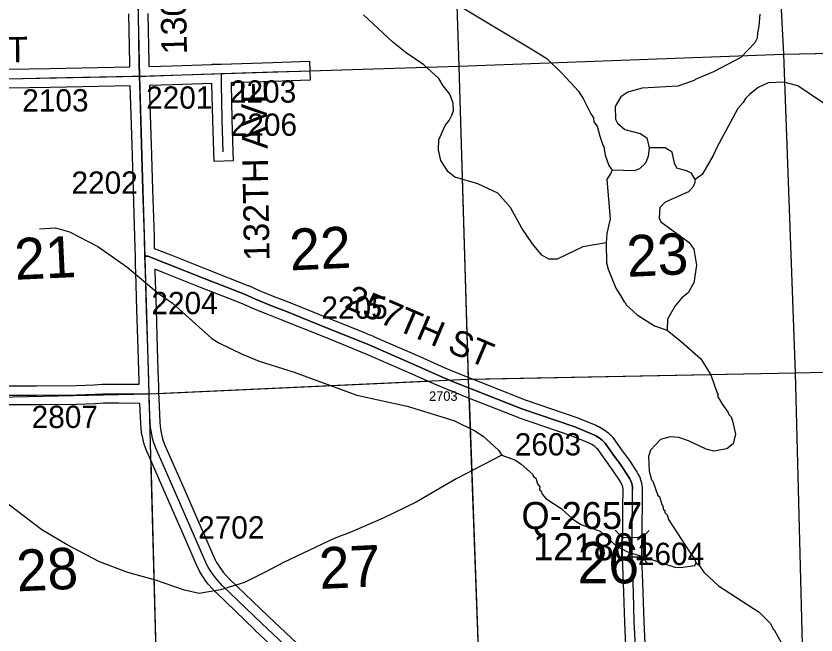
# Model space of a CAD drawing. Extents: x 128.7 to 185.5, y -21.4 to 12.6.
# Drawn here: x 136.849 to 139.361, y -12.39 to -10.447 of the extents above; entities that cross this region are included whole.
import ezdxf

# ---------------------------------------------------------------- set-up
doc = ezdxf.new("R2010")
doc.units = 0
for name, color, linetype in [('tdCoHydroRiver', 7, 'Continuous'), ('tdCoSecRdNmbr', 7, 'Continuous'), ('tdCoSecRdTxt', 7, 'Continuous'), ('tdCoSecRteBand', 7, 'Continuous'), ('tdCoSecRteCL', 7, 'Continuous'), ('tdCoSectLine', 7, 'Continuous'), ('tdCoSectLinePart', 7, 'Continuous'), ('tdCoSectNmbr', 7, 'Continuous'), ('tdCoStrucSec', 7, 'Continuous'), ('tdCoStrucSecCoName', 7, 'Continuous'), ('tdCoStrucSecFHWANum', 7, 'Continuous'), ('tdCoSurfAsphalt', 7, 'Continuous'), ('tdCoSurfGravel', 7, 'Continuous')]:
    doc.layers.add(name, color=color, linetype=linetype)

msp = doc.modelspace()

# ---------------------------------------------------------------- linework, layer by layer
at = {"layer": 'tdCoHydroRiver'}
for points in [[(138.2416, -10.4156), (138.4716, -10.5536), (138.5151, -10.5807), (138.5639, -10.6281), (138.6146, -10.6833), (138.6212, -10.6941), (138.6295, -10.7065), (138.6531, -10.7547), (138.6614, -10.7671), (138.6633, -10.7796), (138.6732, -10.7935), (138.6821, -10.8248), (138.6909, -10.8529), (138.6942, -10.8576), (138.6982, -10.8843), (138.7102, -10.917), (138.7201, -10.9309)], [(138.702, -11.1588), (138.6282, -11.1721), (138.5474, -11.2109), (138.5221, -11.2102), (138.4996, -11.1982), (138.4701, -11.1628), (138.437, -11.1134), (138.4018, -11.0482), (138.361, -11.0037), (138.2985, -10.9741), (138.2268, -10.9527), (138.2058, -10.9359), (138.1826, -10.9004), (138.1752, -10.8675), (138.1758, -10.8359), (138.1965, -10.791), (138.2087, -10.7749), (138.2176, -10.7588), (138.2219, -10.7445), (138.2212, -10.7208), (138.2108, -10.6928), (138.1895, -10.6666), (138.1761, -10.6433), (138.129, -10.6006), (138.0742, -10.5629), (138.0321, -10.5295), (137.9395, -10.444)], [(139.1846, -10.4414), (139.1811, -10.4794), (139.177, -10.5), (139.1759, -10.5174), (139.1685, -10.5319), (139.1242, -10.5774), (139.0388, -10.6227), (138.9811, -10.6466), (138.9781, -10.6499), (138.9265, -10.6673), (138.8147, -10.6739), (138.7693, -10.6864), (138.7477, -10.7012), (138.7297, -10.7318), (138.7309, -10.7712), (138.7376, -10.7836), (138.7603, -10.8034), (138.8081, -10.8161), (138.829, -10.8297), (138.8363, -10.861), (138.834, -10.8879), (138.8252, -10.9087), (138.8068, -10.9267), (138.7896, -10.9335), (138.7201, -10.9309), (138.7172, -10.9389), (138.7037, -10.9599), (138.7139, -11.0842), (138.7042, -11.1303), (138.702, -11.1588), (138.7024, -11.2219), (138.7077, -11.2422), (138.7317, -11.3015), (138.7466, -11.3247), (138.7583, -11.3448), (138.7615, -11.3463), (138.7649, -11.3541), (138.799, -11.3846), (138.8537, -11.4192), (138.8936, -11.4337), (138.9373, -11.4686), (138.999, -11.5235), (139.0306, -11.573), (139.0497, -11.6308), (139.053, -11.6339), (139.0516, -11.6403), (139.0666, -11.6666), (139.0847, -11.6913), (139.0865, -11.6976), (139.0946, -11.7052), (139.0982, -11.7177), (139.1074, -11.76), (139.1005, -11.7902), (139.0804, -11.8051), (139.0396, -11.8127), (139.0158, -11.8071), (138.9597, -11.7804), (138.9294, -11.7703), (138.9025, -11.768), (138.8728, -11.7768), (138.8406, -11.8094), (138.835, -11.8301), (138.8364, -11.8758), (138.8436, -11.9024), (138.8484, -11.907), (138.864, -11.9523), (138.8689, -11.9553), (138.876, -11.9803), (138.8792, -11.9834), (138.8811, -11.9944), (138.886, -11.9989), (138.8862, -12.0052), (138.8928, -12.0129), (138.8979, -12.027), (138.9659, -12.1322), (138.9791, -12.1507), (138.9843, -12.1647), (138.9923, -12.1692), (139.0088, -12.1924), (139.0544, -12.2352), (139.1816, -12.318), (139.2175, -12.3532), (139.2259, -12.3718), (139.2291, -12.3733), (139.2525, -12.4152)], [(139.3843, -10.7208), (139.3037, -10.6665), (139.2592, -10.6553), (139.2103, -10.6568), (139.1792, -10.672), (139.1515, -10.6934), (139.1392, -10.7064), (139.1317, -10.7192), (139.1149, -10.7371), (139.0568, -10.8463), (139.0508, -10.8559), (139.0375, -10.8847), (139.003, -10.9442), (138.9815, -10.9607), (138.9787, -10.9734), (138.9743, -10.9846), (138.9606, -10.9992), (138.8874, -11.0315), (138.8705, -11.0478), (138.8684, -11.081), (138.8735, -11.0934), (138.9624, -11.1585), (138.9772, -11.1786), (138.9851, -11.2288), (138.9774, -11.2843), (138.9594, -11.3164), (138.9394, -11.3313), (138.9181, -11.3572), (138.8941, -11.399), (138.8936, -11.4337)], [(138.9815, -10.9607), (138.9698, -10.9405), (138.9538, -10.9331), (138.9235, -10.9246), (138.9167, -10.909), (138.9093, -10.8745), (138.8868, -10.861), (138.8363, -10.861)], [(136.922, -11.1149), (136.9724, -11.1117), (137.017, -11.1245), (137.1052, -11.1707), (137.1971, -11.2341), (137.296, -11.3179), (137.3396, -11.3481), (137.463, -11.4594), (137.4855, -11.4729), (137.5592, -11.5085), (137.612, -11.5305), (137.722, -11.565), (137.9183, -11.6377), (138.0772, -11.6722), (138.2238, -11.7166), (138.2896, -11.7493), (138.3153, -11.7658), (138.364, -11.8101), (138.374, -11.8255), (138.4171, -11.8416), (138.4348, -11.8536), (138.4706, -11.8856), (138.4739, -11.8919), (138.4804, -11.898), (138.4857, -11.9152), (138.4939, -11.9244), (138.4926, -11.9339), (138.4974, -11.9369), (138.5009, -11.9478), (138.5124, -11.9617), (138.5607, -11.9933), (138.5964, -12.0253), (138.6223, -12.0435), (138.6829, -12.0637), (138.7332, -12.1095), (138.7669, -12.1273), (138.92, -12.1778), (138.9421, -12.1771), (138.9798, -12.1712), (138.9843, -12.1647)], [(138.374, -11.8255), (138.2311, -11.8994), (138.1056, -11.9728), (138.0014, -12.0234), (137.9002, -12.0676), (137.8471, -12.0866), (137.6885, -12.1626), (137.6311, -12.1928), (137.5658, -12.2248), (137.4907, -12.2476), (137.4232, -12.2592), (137.3772, -12.2496), (137.2862, -12.2177), (137.2002, -12.1936), (137.1108, -12.1601), (137.0097, -12.1064), (136.9293, -12.06), (136.8016, -11.963), (136.7326, -11.9257)]]:
    msp.add_lwpolyline(points, dxfattribs=at)
at = {"layer": 'tdCoSecRteBand'}
for points in [[(136.8243, -10.6141), (136.9544, -10.6119), (137.2058, -10.6066), (137.2055, -10.5962), (137.2055, -10.5961), (137.2055, -10.5959), (137.2028, -10.4405)], [(137.2627, -10.4393), (137.2655, -10.5947), (137.2657, -10.6053), (137.2657, -10.6054), (137.3393, -10.6033), (137.4634, -10.5992), (137.4634, -10.5985), (137.493, -10.5982), (137.6551, -10.5929), (137.6551, -10.5929), (137.6552, -10.5929), (137.74, -10.5902), (137.77, -10.5892), (137.7719, -10.6492), (137.7419, -10.6502), (137.6571, -10.6529), (137.5246, -10.6572), (137.5239, -10.6572), (137.524, -10.6611), (137.5262, -10.7713), (137.5294, -10.8722), (137.5304, -10.9022), (137.4704, -10.9041), (137.4694, -10.8741), (137.4662, -10.773), (137.4662, -10.7728), (137.4662, -10.7727), (137.464, -10.6622), (137.464, -10.662), (137.464, -10.6619), (137.464, -10.6592), (137.3412, -10.6632), (137.3411, -10.6632), (137.3411, -10.6632), (137.2674, -10.6654), (137.2682, -10.6949), (137.2728, -10.8502), (137.2728, -10.8502), (137.2728, -10.8503), (137.277, -10.9922), (137.282, -11.1382), (137.282, -11.1383), (137.282, -11.1384), (137.2829, -11.1765), (137.3345, -11.1972), (137.4503, -11.243), (137.5768, -11.2926), (137.5776, -11.2929), (137.5784, -11.2933), (137.612, -11.3087), (137.6614, -11.3286), (137.7031, -11.3445), (137.7033, -11.3446), (137.7035, -11.3447), (137.8404, -11.3997), (137.8404, -11.3997), (137.8405, -11.3997), (137.9477, -11.4431), (137.9478, -11.4432), (137.9478, -11.4432), (137.9708, -11.4525), (137.9711, -11.4527), (137.9714, -11.4528), (138.1167, -11.5162), (138.1168, -11.5162), (138.1169, -11.5163), (138.1946, -11.551), (138.2359, -11.5685), (138.289, -11.5895), (138.4469, -11.6514), (138.6125, -11.7082), (138.6135, -11.7085), (138.6145, -11.7089), (138.6688, -11.7318), (138.6746, -11.7341), (138.6754, -11.7345), (138.6762, -11.7349), (138.6819, -11.7376), (138.6827, -11.738), (138.6835, -11.7385), (138.689, -11.7416), (138.6898, -11.742), (138.6906, -11.7425), (138.6959, -11.7459), (138.6967, -11.7464), (138.6974, -11.747), (138.7025, -11.7507), (138.7032, -11.7512), (138.7039, -11.7518), (138.7088, -11.7559), (138.7095, -11.7564), (138.7101, -11.7571), (138.7147, -11.7614), (138.7154, -11.762), (138.716, -11.7627), (138.7204, -11.7673), (138.7218, -11.7688), (138.723, -11.7705), (138.747, -11.8044), (138.7706, -11.8368), (138.771, -11.8373), (138.7714, -11.8378), (138.798, -11.878), (138.7984, -11.8787), (138.7989, -11.8794), (138.8016, -11.8841), (138.8021, -11.8851), (138.8026, -11.886), (138.805, -11.8909), (138.8055, -11.8918), (138.8059, -11.8928), (138.808, -11.8979), (138.8084, -11.8989), (138.8087, -11.8999), (138.8104, -11.905), (138.8107, -11.9061), (138.811, -11.9071), (138.8123, -11.9124), (138.8125, -11.9134), (138.8127, -11.9145), (138.8137, -11.9198), (138.8138, -11.9209), (138.814, -11.9219), (138.8145, -11.9273), (138.8146, -11.9284), (138.8146, -11.9295), (138.8147, -11.932), (138.8148, -11.9349), (138.8148, -11.9355), (138.8148, -11.9361), (138.8143, -11.9852), (138.8143, -11.9852), (138.8143, -11.9853), (138.8136, -12.0382), (138.8131, -12.1442), (138.817, -12.2548), (138.817, -12.2549), (138.817, -12.2549), (138.82, -12.3479), (138.8244, -12.4413)], [(136.8033, -11.6077), (136.9126, -11.6075), (137.0379, -11.6065), (137.0943, -11.6046), (137.1188, -11.6027), (137.12, -11.6026), (137.1211, -11.6026), (137.1719, -11.6026), (137.172, -11.6026), (137.1721, -11.6026), (137.2356, -11.6029), (137.2353, -11.5931), (137.2321, -11.4918), (137.2321, -11.4918), (137.2321, -11.4917), (137.2284, -11.3699), (137.2247, -11.2511), (137.2247, -11.251), (137.2247, -11.2509), (137.2242, -11.2316), (137.2242, -11.2314), (137.2241, -11.2314), (137.2235, -11.2015), (137.2228, -11.1716), (137.222, -11.14), (137.2171, -10.9942), (137.2171, -10.9941), (137.2171, -10.9941), (137.2129, -10.852), (137.2082, -10.6967), (137.2082, -10.6966), (137.2082, -10.6966), (137.2074, -10.6666), (136.9556, -10.6719), (136.9556, -10.6719), (136.9555, -10.6719), (136.8253, -10.6741)], [(138.7645, -12.4442), (138.76, -12.3505), (138.76, -12.3503), (138.76, -12.3501), (138.757, -12.2569), (138.7531, -12.1457), (138.7531, -12.1451), (138.7531, -12.1445), (138.7536, -12.0378), (138.7536, -12.0376), (138.7536, -12.0375), (138.7543, -11.9845), (138.7548, -11.9361), (138.7547, -11.9338), (138.7547, -11.9323), (138.7544, -11.9291), (138.7538, -11.9258), (138.753, -11.9226), (138.752, -11.9195), (138.7507, -11.9165), (138.7493, -11.9135), (138.7475, -11.9105), (138.7217, -11.8715), (138.6984, -11.8395), (138.6983, -11.8394), (138.6982, -11.8392), (138.6752, -11.8069), (138.6729, -11.8045), (138.6697, -11.8014), (138.6662, -11.7985), (138.6626, -11.7959), (138.6589, -11.7934), (138.6549, -11.7912), (138.6509, -11.7893), (138.6459, -11.7872), (138.6458, -11.7872), (138.6457, -11.7871), (138.5921, -11.7646), (138.4269, -11.708), (138.4263, -11.7077), (138.4257, -11.7075), (138.2671, -11.6454), (138.267, -11.6453), (138.267, -11.6453), (138.2135, -11.6241), (138.2131, -11.624), (138.2128, -11.6238), (138.1709, -11.6061), (138.1706, -11.606), (138.1704, -11.6059), (138.0926, -11.5711), (137.9477, -11.508), (137.9252, -11.4987), (137.818, -11.4554), (137.6814, -11.4005), (137.6397, -11.3845), (137.6395, -11.3844), (137.6392, -11.3844), (137.5889, -11.3641), (137.5882, -11.3639), (137.5876, -11.3635), (137.5541, -11.3481), (137.4284, -11.2989), (137.4283, -11.2989), (137.4283, -11.2988), (137.3124, -11.253), (137.3123, -11.2529), (137.3123, -11.2529), (137.2845, -11.2418), (137.2847, -11.2493), (137.2884, -11.3681), (137.2884, -11.3681), (137.2884, -11.3681), (137.2921, -11.4899), (137.2953, -11.5912), (137.2953, -11.5913), (137.2953, -11.5914), (137.2956, -11.6032), (137.2965, -11.6032), (137.2964, -11.6327), (137.2968, -11.6461), (137.3002, -11.7234), (137.3011, -11.7339), (137.3024, -11.7443), (137.3041, -11.7547), (137.3063, -11.765), (137.3085, -11.7741), (137.3153, -11.792), (137.3682, -11.9128), (137.4365, -12.0684), (137.4366, -12.0684), (137.4366, -12.0685), (137.4699, -12.145), (137.474, -12.1536), (137.4784, -12.1619), (137.4831, -12.1699), (137.4881, -12.1778), (137.4935, -12.1854), (137.4989, -12.1924), (137.5179, -12.2132), (137.6399, -12.3305), (137.7488, -12.4332)], [(137.7072, -12.4765), (137.5986, -12.3741), (137.5985, -12.374), (137.5984, -12.3739), (137.4756, -12.2557), (137.4749, -12.2551), (137.4742, -12.2543), (137.4537, -12.2319), (137.4529, -12.231), (137.4522, -12.23), (137.4457, -12.2216), (137.4453, -12.2211), (137.4449, -12.2206), (137.4388, -12.2119), (137.4384, -12.2113), (137.438, -12.2108), (137.4323, -12.2019), (137.4319, -12.2013), (137.4316, -12.2008), (137.4262, -12.1916), (137.4259, -12.191), (137.4256, -12.1904), (137.4206, -12.181), (137.4203, -12.1805), (137.4201, -12.1799), (137.4155, -12.1703), (137.4153, -12.1698), (137.4151, -12.1694), (137.3816, -12.0925), (137.3133, -11.9369), (137.3133, -11.9369), (137.3133, -11.9369), (137.26, -11.8153), (137.2597, -11.8146), (137.2594, -11.8139), (137.2518, -11.7937), (137.2512, -11.792), (137.2507, -11.7903), (137.2479, -11.779), (137.2478, -11.7784), (137.2476, -11.7778), (137.2453, -11.7663), (137.2451, -11.7657), (137.245, -11.7652), (137.2431, -11.7536), (137.243, -11.753), (137.2429, -11.7524), (137.2415, -11.7408), (137.2414, -11.7402), (137.2413, -11.7396), (137.2403, -11.7279), (137.2403, -11.7273), (137.2403, -11.7267), (137.2375, -11.6638), (137.2372, -11.6638), (137.2372, -11.6629), (137.1719, -11.6626), (137.1223, -11.6626), (137.0983, -11.6644), (137.0977, -11.6645), (137.097, -11.6645), (137.0396, -11.6665), (137.0392, -11.6665), (137.0388, -11.6665), (136.913, -11.6675), (136.9129, -11.6675), (136.9128, -11.6675), (136.8065, -11.6677)]]:
    msp.add_lwpolyline(points, dxfattribs=at)
at = {"layer": 'tdCoSecRteCL'}
for points in [[(137.2366, -10.6361), (137.2355, -10.5954), (137.2328, -10.4398), (137.2291, -10.3032), (137.2258, -10.1601), (137.2226, -10.0179), (137.2217, -9.9873), (137.2184, -9.8847), (137.217, -9.7605), (137.2165, -9.7424), (137.2154, -9.7033), (137.215, -9.6899)], [(137.4937, -10.6282), (137.6561, -10.6229), (137.7409, -10.6202)], [(136.7404, -10.6457), (136.8248, -10.6441), (136.955, -10.6419), (137.2144, -10.6364), (137.2366, -10.6361)], [(137.2366, -10.6361), (137.2564, -10.6357), (137.3402, -10.6332), (137.4937, -10.6282)], [(137.2535, -11.2008), (137.252, -11.1392), (137.2471, -10.9932), (137.2429, -10.8511), (137.2382, -10.6958), (137.2366, -10.6361)], [(137.4994, -10.8732), (137.4962, -10.7721), (137.494, -10.6616), (137.4937, -10.6282)], [(138.7944, -12.4428), (138.79, -12.3491), (138.787, -12.2559), (138.7831, -12.1447), (138.7836, -12.0379), (138.7843, -11.9849), (138.7848, -11.9358), (138.7847, -11.9329), (138.7847, -11.9304), (138.7841, -11.925), (138.7832, -11.9196), (138.7819, -11.9144), (138.7802, -11.9092), (138.7781, -11.9042), (138.7757, -11.8993), (138.773, -11.8946), (138.7463, -11.8544), (138.7227, -11.8219), (138.6985, -11.7878), (138.6942, -11.7832), (138.6896, -11.7789), (138.6847, -11.7749), (138.6796, -11.7711), (138.6743, -11.7677), (138.6688, -11.7646), (138.6632, -11.7619), (138.6573, -11.7595), (138.6028, -11.7365), (138.4366, -11.6796), (138.278, -11.6174), (138.2245, -11.5962), (138.1826, -11.5785), (138.1047, -11.5437), (137.9594, -11.4803), (137.9365, -11.4709), (137.8292, -11.4275), (137.6923, -11.3725), (137.6504, -11.3565), (137.6001, -11.3363), (137.5658, -11.3205), (137.4393, -11.2709), (137.3234, -11.2251), (137.2625, -11.2007), (137.2535, -11.2008)], [(137.2664, -11.633), (137.2653, -11.5922), (137.2621, -11.4908), (137.2584, -11.369), (137.2547, -11.2501), (137.2535, -11.2008)], [(136.7743, -11.6386), (136.802, -11.6377), (136.9128, -11.6375), (137.0385, -11.6365), (137.096, -11.6345), (137.1211, -11.6326), (137.1719, -11.6326), (137.2664, -11.633)], [(137.7282, -12.4551), (137.6192, -12.3522), (137.4964, -12.2341), (137.4759, -12.2117), (137.4694, -12.2033), (137.4633, -12.1946), (137.4575, -12.1856), (137.4521, -12.1764), (137.4472, -12.167), (137.4426, -12.1574), (137.4091, -12.0805), (137.3408, -11.9249), (137.2875, -11.8033), (137.2799, -11.7831), (137.277, -11.7717), (137.2746, -11.7602), (137.2727, -11.7487), (137.2712, -11.737), (137.2702, -11.7254), (137.2668, -11.6472), (137.2664, -11.633)]]:
    msp.add_lwpolyline(points, dxfattribs=at)
at = {"layer": 'tdCoSectLine'}
for points in [[(139.2063, -9.5664), (139.2584, -10.5669)], [(138.2051, -9.59), (138.2393, -10.6047)], [(137.213, -9.6304), (137.2362, -10.6361)], [(139.2584, -10.5669), (140.2527, -10.5463)], [(138.2393, -10.6047), (139.2584, -10.5669)], [(139.2584, -10.5669), (139.2948, -11.5676)], [(137.2362, -10.6361), (138.2393, -10.6047)], [(138.2393, -10.6047), (138.2688, -11.5873)], [(136.2455, -10.6558), (137.2362, -10.6361)], [(137.2362, -10.6361), (137.266, -11.633)], [(139.2948, -11.5676), (140.2854, -11.5456)], [(138.2688, -11.5873), (139.2948, -11.5676)], [(139.2948, -11.5676), (139.3211, -12.5822)], [(137.266, -11.633), (138.2688, -11.5873)], [(138.2688, -11.5873), (138.3061, -12.6068)], [(136.2689, -11.6551), (137.266, -11.633)], [(137.266, -11.633), (137.2924, -12.6416)]]:
    msp.add_lwpolyline(points, dxfattribs=at)
at = {"layer": 'tdCoSectLinePart'}
for points in [[(139.2063, -9.5664), (139.2584, -10.5669)], [(138.2051, -9.59), (138.2393, -10.6047)], [(138.2393, -10.6047), (139.2584, -10.5669)], [(139.2584, -10.5669), (139.9736, -10.5521)], [(139.2584, -10.5669), (139.2948, -11.5676)], [(137.7705, -10.6193), (138.2393, -10.6047)], [(138.2393, -10.6047), (138.2686, -11.5815)], [(139.2948, -11.5676), (140.0051, -11.5518)], [(138.2826, -11.587), (139.2948, -11.5676)], [(139.2948, -11.5676), (139.3211, -12.5822)], [(137.2959, -11.6316), (138.1421, -11.593)], [(138.271, -11.6468), (138.3061, -12.6068)], [(137.2715, -11.8424), (137.2924, -12.6416)]]:
    msp.add_lwpolyline(points, dxfattribs=at)
at = {"layer": 'tdCoStrucSec'}
for p, q in [((138.7517, -12.0831), (138.7297, -12.0609)), ((138.8143, -12.0834), (138.8365, -12.0614)), ((138.7514, -12.1457), (138.7292, -12.1677)), ((138.814, -12.146), (138.836, -12.1682))]:
    msp.add_line(p, q, dxfattribs=at)
msp.add_lwpolyline([(138.7514, -12.1457), (138.7517, -12.0831), (138.8143, -12.0834), (138.814, -12.146)], close=True, dxfattribs=at)
at = {"layer": 'tdCoSurfAsphalt'}
msp.add_lwpolyline([(137.7282, -12.4551), (137.6192, -12.3522), (137.4964, -12.2341), (137.4759, -12.2117), (137.4694, -12.2033), (137.4633, -12.1946), (137.4575, -12.1856), (137.4521, -12.1764), (137.4472, -12.167), (137.4426, -12.1574), (137.4091, -12.0805), (137.3408, -11.9249), (137.2875, -11.8033), (137.2799, -11.7831), (137.277, -11.7717), (137.2746, -11.7602), (137.2727, -11.7487), (137.2712, -11.737), (137.2702, -11.7254), (137.2668, -11.6472), (137.2664, -11.633), (137.2653, -11.5922), (137.2621, -11.4908), (137.2584, -11.369), (137.2547, -11.2501), (137.2535, -11.2008), (137.252, -11.1392), (137.2471, -10.9932), (137.2429, -10.8511), (137.2382, -10.6958), (137.2366, -10.6361), (137.2355, -10.5954), (137.2328, -10.4398)], dxfattribs=at)
at = {"layer": 'tdCoSurfGravel'}
for points in [[(137.2366, -10.6361), (137.2564, -10.6357), (137.3402, -10.6332), (137.4937, -10.6282), (137.6561, -10.6229), (137.7409, -10.6202)], [(135.545, -10.7087), (135.5775, -10.6932), (135.6337, -10.669), (135.6395, -10.6674), (135.6454, -10.6661), (135.6514, -10.6651), (135.6574, -10.6643), (135.7538, -10.6633), (135.9508, -10.6596), (136.1262, -10.6574), (136.3972, -10.6537), (136.5259, -10.6515), (136.6591, -10.6473), (136.7404, -10.6457), (136.8248, -10.6441), (136.955, -10.6419), (137.2144, -10.6364), (137.2366, -10.6361), (137.2366, -10.6361)], [(137.4994, -10.8732), (137.4962, -10.7721), (137.494, -10.6616), (137.4937, -10.6282)], [(137.2535, -11.2008), (137.2625, -11.2007), (137.3234, -11.2251), (137.4393, -11.2709), (137.5658, -11.3205), (137.6001, -11.3363), (137.6504, -11.3565), (137.6923, -11.3725), (137.8292, -11.4275), (137.9365, -11.4709), (137.9594, -11.4803), (138.1047, -11.5437), (138.1826, -11.5785), (138.2245, -11.5962), (138.278, -11.6174), (138.4366, -11.6796), (138.6028, -11.7365), (138.6573, -11.7595), (138.6632, -11.7619), (138.6688, -11.7646), (138.6743, -11.7677), (138.6796, -11.7711), (138.6847, -11.7749), (138.6896, -11.7789), (138.6942, -11.7832), (138.6985, -11.7878), (138.7227, -11.8219), (138.7463, -11.8544), (138.773, -11.8946), (138.7757, -11.8993), (138.7781, -11.9042), (138.7802, -11.9092), (138.7819, -11.9144), (138.7832, -11.9196), (138.7841, -11.925), (138.7847, -11.9304), (138.7847, -11.9329)], [(136.802, -11.6377), (136.9128, -11.6375), (137.0385, -11.6365), (137.096, -11.6345), (137.1211, -11.6326), (137.1719, -11.6326), (137.2664, -11.633)], [(138.7944, -12.4428), (138.79, -12.3491), (138.787, -12.2559), (138.7831, -12.1447), (138.7836, -12.0379), (138.7843, -11.9849), (138.7848, -11.9358), (138.7847, -11.9329)]]:
    msp.add_lwpolyline(points, dxfattribs=at)

# ---------------------------------------------------------------- texts
at = {"layer": 'tdCoSecRdNmbr'}
for s, height, rotation, p in [('2203', 0.07, 0.1044, (137.5204, -10.7195)), ('2103', 0.07, 0.1039, (136.8682, -10.7472)), ('2201', 0.07, 0.1042, (137.2572, -10.7385)), ('2206', 0.07, 0.1044, (137.523, -10.8235)), ('2202', 0.07, 0.104, (137.0228, -11.0053)), ('2204', 0.07, 0.1042, (137.2738, -11.3833)), ('2205', 0.07, 0.1046, (137.8076, -11.3976)), ('2703', 0.03, 0.1047, (138.1457, -11.6551)), ('2807', 0.07, 0.1039, (136.8978, -11.7404)), ('2603', 0.07, 0.1051, (138.4147, -11.8266)), ('2702', 0.07, 0.1043, (137.4204, -12.0875)), ('2604', 0.07, 0.1051, (138.8014, -12.1704))]:
    msp.add_text(s, height=height, rotation=rotation, dxfattribs=at).set_placement(p)
at = {"layer": 'tdCoSecRdTxt'}
for s, rotation, p in [('130TH AVE', 91, (137.3855, -10.5672)), ('250TH ST', 0.5544, (136.3993, -10.5973)), ('132TH AVE', 91, (137.6448, -11.2147)), ('257TH ST', 336.9142, (137.8765, -11.3619))]:
    msp.add_text(s, height=0.08, rotation=rotation, dxfattribs=at).set_placement(p)
at = {"layer": 'tdCoSectNmbr'}
for s, rotation, p in [('22', 2.6569, (137.71, -11.2459)), ('23', 2.6576, (138.7686, -11.2662)), ('21', 2.6562, (136.8464, -11.2753)), ('27', 2.6568, (137.8029, -12.2455)), ('26', 0.1053, (138.6118, -12.228)), ('28', 2.6561, (136.8528, -12.2531))]:
    msp.add_text(s, height=0.13, rotation=rotation, dxfattribs=at).set_placement(p)
at = {"layer": 'tdCoStrucSecCoName'}
msp.add_text('Q-2657', height=0.085, dxfattribs=at).set_placement((138.4357, -12.0574))
at = {"layer": 'tdCoStrucSecFHWANum'}
msp.add_text('121801', height=0.085, dxfattribs=at).set_placement((138.4724, -12.1554))

doc.saveas('drawing.dxf')
